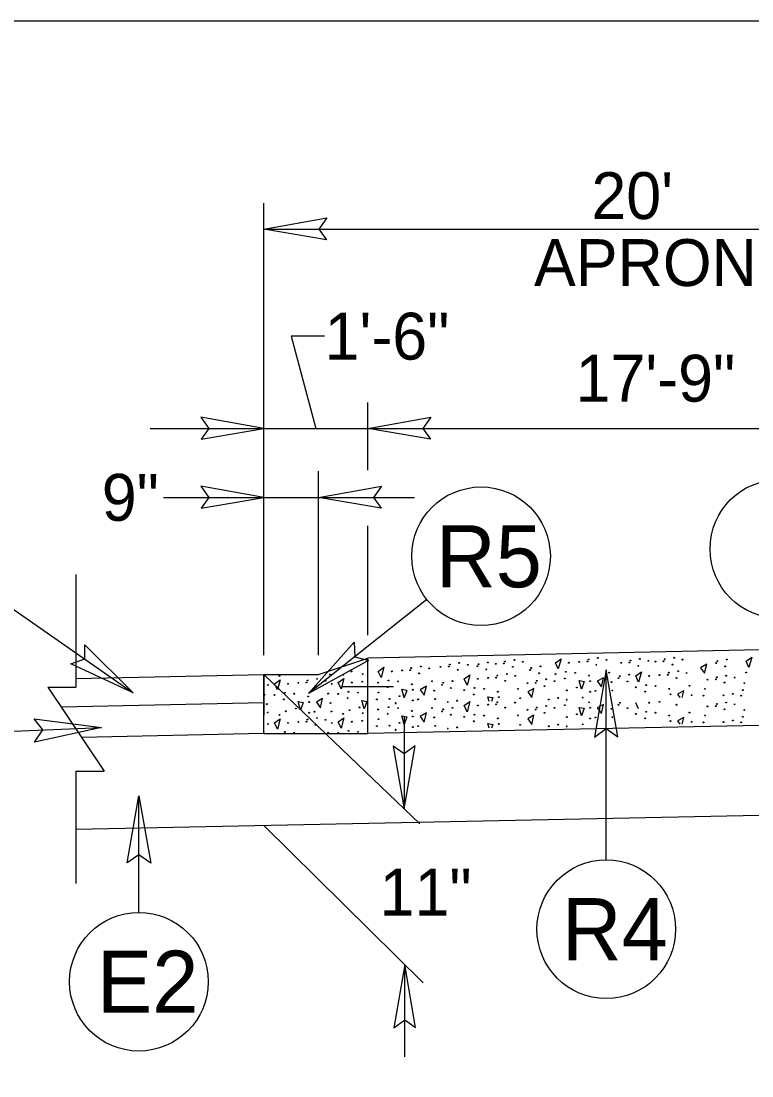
# Model space of a CAD drawing. Extents: x 1640342 to 1730599, y 538663 to 843747.
# Drawn here: x 1730301.67 to 1730323.5, y 538957.75 to 538989.26 of the extents above; entities that cross this region are included whole.
import ezdxf

# ---------------------------------------------------------------- set-up
doc = ezdxf.new("R2010")
doc.units = 0
for name, color, linetype in [('Default', 7, 'Continuous'), ('Typical Curb CELL', 7, 'Continuous'), ('Typical ID Circle CELL', 7, 'Continuous'), ('Typical Pavement Slope CELL', 7, 'Continuous'), ('Typical Terminator CELL', 7, 'Continuous'), ('Typical Text ID Circle CELL', 7, 'Continuous'), ('Typical Text Label CELL', 7, 'Continuous')]:
    doc.layers.add(name, color=color, linetype=linetype)

msp = doc.modelspace()

# ---------------------------------------------------------------- linework, layer by layer
at = {"layer": 'Default'}
for p, q in [((1730308.922, 538970.316), (1730308.922, 538983.824)), ((1730308.922, 538983.045), (1730331.186, 538983.045)), ((1730312.028, 538975.845), (1730312.028, 538977.87)), ((1730305.524, 538977.091), (1730312.028, 538977.091)), ((1730312.028, 538977.091), (1730329.633, 538977.091)), ((1730310.555, 538970.316), (1730310.555, 538975.813)), ((1730305.922, 538975.034), (1730313.422, 538975.034)), ((1730312.028, 538970.916), (1730312.028, 538974.187)), ((1730308.922, 538969.741), (1730313.577, 538965.285)), ((1730313.109, 538968.483), (1730313.109, 538965.733)), ((1730308.922, 538965.228), (1730313.684, 538960.535)), ((1730313.132, 538958.328), (1730313.132, 538961.078))]:
    msp.add_line(p, q, dxfattribs=at)
for points in [[(1730310.796, 538982.722), (1730308.922, 538983.045), (1730310.807, 538983.378), (1730310.567, 538983.045)], [(1730307.048, 538976.768), (1730308.922, 538977.091), (1730307.037, 538977.424), (1730307.277, 538977.091)], [(1730313.902, 538976.768), (1730312.028, 538977.091), (1730313.913, 538977.424), (1730313.673, 538977.091)], [(1730307.048, 538974.711), (1730308.922, 538975.034), (1730307.037, 538975.367), (1730307.277, 538975.034)], [(1730312.429, 538974.711), (1730310.555, 538975.034), (1730312.44, 538975.367), (1730312.2, 538975.034)], [(1730312.786, 538967.607), (1730313.109, 538965.733), (1730313.442, 538967.617), (1730313.109, 538967.378)], [(1730313.455, 538959.204), (1730313.132, 538961.078), (1730312.799, 538959.194), (1730313.132, 538959.433)]]:
    msp.add_lwpolyline(points, close=True, dxfattribs=at)
msp.add_lwpolyline([(1730310.736, 538979.848), (1730309.736, 538979.848), (1730310.475, 538977.091)], dxfattribs=at)
at = {"layer": 'Typical Curb CELL'}
for p, q in [((1730310.555, 538969.741), (1730312.028, 538970.232)), ((1730312.028, 538967.979), (1730312.028, 538970.232)), ((1730317.633, 538970.093), (1730317.803, 538970.214)), ((1730317.717, 538969.907), (1730317.633, 538970.093)), ((1730317.803, 538970.214), (1730317.717, 538969.907)), ((1730322.152, 538970.049), (1730321.966, 538969.946)), ((1730322.087, 538969.778), (1730322.152, 538970.049)), ((1730323.33, 538970.14), (1730323.5, 538970.261)), ((1730323.414, 538969.954), (1730323.33, 538970.14)), ((1730323.5, 538970.261), (1730323.414, 538969.954)), ((1730308.922, 538969.741), (1730308.922, 538968.533)), ((1730308.922, 538969.741), (1730310.555, 538969.741)), ((1730308.922, 538967.979), (1730308.922, 538969.728)), ((1730312.339, 538969.836), (1730312.509, 538969.957)), ((1730312.423, 538969.649), (1730312.339, 538969.836)), ((1730312.509, 538969.957), (1730312.423, 538969.649)), ((1730314.909, 538969.613), (1730315.079, 538969.734)), ((1730315.079, 538969.734), (1730314.993, 538969.427)), ((1730320.032, 538969.699), (1730320.202, 538969.82)), ((1730320.116, 538969.512), (1730320.032, 538969.699)), ((1730320.202, 538969.82), (1730320.116, 538969.512)), ((1730321.966, 538969.946), (1730322.087, 538969.778)), ((1730309.24, 538969.467), (1730309.41, 538969.588)), ((1730309.324, 538969.281), (1730309.24, 538969.467)), ((1730309.41, 538969.588), (1730309.324, 538969.281)), ((1730311.143, 538969.5), (1730311.313, 538969.621)), ((1730311.227, 538969.312), (1730311.143, 538969.5)), ((1730311.313, 538969.621), (1730311.227, 538969.312)), ((1730313.776, 538969.391), (1730313.589, 538969.289)), ((1730313.71, 538969.121), (1730313.776, 538969.391)), ((1730314.993, 538969.427), (1730314.909, 538969.613)), ((1730318.336, 538969.56), (1730318.486, 538969.532)), ((1730318.41, 538969.306), (1730318.336, 538969.56)), ((1730318.486, 538969.532), (1730318.41, 538969.306)), ((1730319.07, 538969.648), (1730318.883, 538969.546)), ((1730318.883, 538969.546), (1730319.004, 538969.378)), ((1730319.004, 538969.378), (1730319.07, 538969.648)), ((1730313.042, 538969.303), (1730313.192, 538969.274)), ((1730313.116, 538969.049), (1730313.042, 538969.303)), ((1730313.192, 538969.274), (1730313.116, 538969.049)), ((1730313.589, 538969.289), (1730313.71, 538969.121)), ((1730315.612, 538969.08), (1730315.762, 538969.052)), ((1730315.653, 538968.939), (1730315.612, 538969.08)), ((1730316.989, 538969.323), (1730316.803, 538969.221)), ((1730316.803, 538969.221), (1730316.924, 538969.053)), ((1730316.924, 538969.053), (1730316.989, 538969.323)), ((1730321.468, 538969.254), (1730321.282, 538969.152)), ((1730321.282, 538969.152), (1730321.349, 538969.058)), ((1730321.421, 538969.059), (1730321.468, 538969.254)), ((1730309.942, 538968.935), (1730310.092, 538968.906)), ((1730310.016, 538968.681), (1730309.942, 538968.935)), ((1730310.092, 538968.906), (1730310.016, 538968.681)), ((1730310.676, 538969.023), (1730310.49, 538968.92)), ((1730310.49, 538968.92), (1730310.611, 538968.752)), ((1730310.611, 538968.752), (1730310.676, 538969.023)), ((1730311.846, 538968.967), (1730311.996, 538968.939)), ((1730311.92, 538968.713), (1730311.846, 538968.967)), ((1730311.996, 538968.939), (1730311.92, 538968.713)), ((1730312.846, 538968.881), (1730312.872, 538968.881)), ((1730314.406, 538968.913), (1730314.432, 538968.914)), ((1730314.909, 538968.815), (1730315.079, 538968.936)), ((1730314.993, 538968.628), (1730314.909, 538968.815)), ((1730315.079, 538968.936), (1730314.993, 538968.628)), ((1730315.762, 538969.052), (1730315.724, 538968.941)), ((1730317.956, 538968.987), (1730317.982, 538968.988)), ((1730318.336, 538968.762), (1730318.486, 538968.733)), ((1730318.41, 538968.508), (1730318.336, 538968.762)), ((1730319.07, 538968.85), (1730318.883, 538968.748)), ((1730318.883, 538968.748), (1730319.004, 538968.58)), ((1730319.004, 538968.58), (1730319.07, 538968.85)), ((1730320.116, 538968.714), (1730320.032, 538968.901)), ((1730311.143, 538968.332), (1730311.313, 538968.453)), ((1730311.313, 538968.453), (1730311.227, 538968.144)), ((1730313.042, 538968.505), (1730313.192, 538968.476)), ((1730313.116, 538968.251), (1730313.042, 538968.505)), ((1730313.192, 538968.476), (1730313.116, 538968.251)), ((1730313.776, 538968.593), (1730313.589, 538968.491)), ((1730313.589, 538968.491), (1730313.71, 538968.323)), ((1730313.71, 538968.323), (1730313.776, 538968.593)), ((1730316.989, 538968.525), (1730316.803, 538968.422)), ((1730316.924, 538968.254), (1730316.989, 538968.525)), ((1730318.486, 538968.733), (1730318.41, 538968.508)), ((1730321.468, 538968.456), (1730321.282, 538968.354)), ((1730321.421, 538968.261), (1730321.468, 538968.456)), ((1730309.24, 538968.299), (1730309.41, 538968.42)), ((1730309.324, 538968.113), (1730309.24, 538968.299)), ((1730309.41, 538968.42), (1730309.324, 538968.113)), ((1730311.227, 538968.144), (1730311.143, 538968.332)), ((1730314.406, 538968.115), (1730314.432, 538968.116)), ((1730315.612, 538968.282), (1730315.762, 538968.253)), ((1730315.653, 538968.141), (1730315.612, 538968.282)), ((1730315.762, 538968.253), (1730315.724, 538968.143)), ((1730316.803, 538968.422), (1730316.924, 538968.254)), ((1730317.956, 538968.189), (1730317.982, 538968.19)), ((1730321.282, 538968.354), (1730321.349, 538968.26)), ((1730308.922, 538967.979), (1730312.028, 538967.979)), ((1730312.846, 538968.083), (1730312.872, 538968.083))]:
    msp.add_line(p, q, dxfattribs=at)
for centre in [(1730314.478, 538970.04), (1730314.759, 538970.087), (1730315.011, 538970.031), (1730315.3, 538969.993), (1730315.333, 538970.053), (1730315.614, 538970.1), (1730315.848, 538970.062), (1730316.091, 538970.071), (1730316.124, 538970.132), (1730316.405, 538970.178), (1730316.657, 538970.122), (1730318.036, 538970.093), (1730318.345, 538970.121), (1730318.588, 538970.13), (1730318.62, 538970.191), (1730318.854, 538970.032), (1730318.901, 538970.238), (1730319.154, 538970.182), (1730319.598, 538970.091), (1730319.841, 538970.101), (1730319.873, 538970.161), (1730320.108, 538970.002), (1730320.154, 538970.208), (1730320.407, 538970.152), (1730320.621, 538970.128), (1730320.864, 538970.137), (1730320.896, 538970.198), (1730321.131, 538970.039), (1730321.177, 538970.244), (1730321.43, 538970.188), (1730322.437, 538970.084), (1730322.469, 538970.144), (1730322.75, 538970.191), (1730309.39, 538969.701), (1730310.901, 538969.743), (1730311.294, 538969.734), (1730311.537, 538969.836), (1730311.873, 538969.752), (1730312.742, 538969.836), (1730313.051, 538969.864), (1730313.294, 538969.873), (1730313.326, 538969.934), (1730313.56, 538969.775), (1730313.607, 538969.98), (1730313.86, 538969.924), (1730314.202, 538969.97), (1730314.445, 538969.98), (1730314.712, 538969.881), (1730315.567, 538969.894), (1730315.896, 538969.711), (1730316.177, 538969.758), (1730316.358, 538969.972), (1730316.43, 538969.702), (1730316.876, 538969.878), (1730316.909, 538969.939), (1730317.143, 538969.78), (1730317.189, 538969.985), (1730317.634, 538969.756), (1730317.942, 538969.822), (1730318.223, 538969.794), (1730318.635, 538969.709), (1730319.238, 538969.798), (1730319.552, 538969.694), (1730319.833, 538969.74), (1730320.435, 538969.699), (1730320.743, 538969.727), (1730320.986, 538969.736), (1730321.019, 538969.797), (1730321.3, 538969.843), (1730321.552, 538969.787), (1730322.704, 538969.985), (1730322.734, 538969.706), (1730323.33, 538969.803), (1730309.044, 538969.43), (1730309.642, 538969.467), (1730309.951, 538969.495), (1730310.194, 538969.505), (1730310.227, 538969.565), (1730310.461, 538969.406), (1730310.508, 538969.612), (1730310.76, 538969.556), (1730310.947, 538969.462), (1730311.546, 538969.5), (1730311.855, 538969.528), (1730312.339, 538969.499), (1730312.62, 538969.368), (1730312.648, 538969.564), (1730312.929, 538969.537), (1730313.341, 538969.452), (1730313.944, 538969.541), (1730314.243, 538969.438), (1730314.275, 538969.499), (1730314.556, 538969.546), (1730315.312, 538969.613), (1730315.621, 538969.641), (1730315.864, 538969.65), (1730316.13, 538969.552), (1730316.798, 538969.484), (1730317.041, 538969.493), (1730317.073, 538969.554), (1730317.308, 538969.394), (1730317.354, 538969.6), (1730317.607, 538969.544), (1730317.914, 538969.625), (1730318.667, 538969.545), (1730319.303, 538969.517), (1730319.52, 538969.633), (1730319.786, 538969.535), (1730320.032, 538969.362), (1730320.341, 538969.427), (1730320.622, 538969.399), (1730321.253, 538969.637), (1730321.636, 538969.404), (1730322.178, 538969.589), (1730322.421, 538969.599), (1730322.453, 538969.659), (1730322.687, 538969.5), (1730322.986, 538969.65), (1730323.275, 538969.484), (1730308.941, 538969.14), (1730309.24, 538969.13), (1730309.549, 538969.196), (1730309.83, 538969.168), (1730310.241, 538969.084), (1730310.844, 538969.172), (1730311.144, 538969.163), (1730311.452, 538969.228), (1730311.733, 538969.2), (1730312.344, 538969.205), (1730312.976, 538969.097), (1730313.373, 538969.288), (1730314.009, 538969.26), (1730314.51, 538969.34), (1730314.909, 538969.276), (1730315.19, 538969.145), (1730315.218, 538969.342), (1730315.499, 538969.314), (1730315.91, 538969.229), (1730315.943, 538969.065), (1730316.514, 538969.318), (1730317.971, 538969.269), (1730318.27, 538969.354), (1730318.446, 538969.052), (1730318.667, 538969.227), (1730318.826, 538969.255), (1730319.332, 538969.265), (1730320.313, 538969.231), (1730321.033, 538969.315), (1730321.066, 538969.151), (1730321.702, 538969.123), (1730322.054, 538969.11), (1730322.101, 538969.316), (1730322.649, 538969.12), (1730322.93, 538969.167), (1730323.182, 538969.111), (1730323.229, 538969.278), (1730309.006, 538968.859), (1730309.521, 538968.999), (1730310.274, 538968.92), (1730310.91, 538968.892), (1730311.424, 538969.032), (1730311.78, 538968.76), (1730312.298, 538968.999), (1730312.648, 538968.766), (1730312.677, 538969.012), (1730312.929, 538968.738), (1730313.373, 538968.97), (1730313.532, 538968.998), (1730313.944, 538968.743), (1730314.038, 538969.008), (1730314.556, 538968.747), (1730314.7, 538968.96), (1730315.312, 538968.815), (1730315.621, 538968.843), (1730315.864, 538968.852), (1730315.896, 538968.913), (1730316.13, 538968.754), (1730316.43, 538968.903), (1730316.579, 538969.037), (1730317.073, 538968.755), (1730317.354, 538968.802), (1730317.436, 538968.995), (1730317.607, 538968.746), (1730317.716, 538969.042), (1730317.914, 538968.827), (1730318.635, 538968.911), (1730318.667, 538968.747), (1730319.52, 538968.835), (1730319.552, 538968.896), (1730319.786, 538968.736), (1730320.435, 538968.9), (1730320.743, 538968.928), (1730321.253, 538968.839), (1730322.178, 538968.791), (1730322.421, 538968.8), (1730322.453, 538968.861), (1730322.734, 538968.907), (1730322.986, 538968.852), (1730309.034, 538968.607), (1730309.39, 538968.533), (1730309.577, 538968.644), (1730309.876, 538968.728), (1730310.274, 538968.602), (1730310.433, 538968.63), (1730310.508, 538968.444), (1730310.938, 538968.639), (1730311.294, 538968.565), (1730311.481, 538968.676), (1730311.873, 538968.584), (1730312.339, 538968.701), (1730312.62, 538968.57), (1730313.341, 538968.654), (1730313.373, 538968.49), (1730314.009, 538968.462), (1730314.243, 538968.64), (1730314.275, 538968.701), (1730314.51, 538968.542), (1730314.909, 538968.478), (1730315.218, 538968.543), (1730315.499, 538968.516), (1730315.91, 538968.431), (1730316.514, 538968.52), (1730316.798, 538968.686), (1730317.041, 538968.695), (1730317.308, 538968.596), (1730317.971, 538968.471), (1730318.27, 538968.556), (1730318.667, 538968.429), (1730318.826, 538968.457), (1730319.303, 538968.719), (1730319.332, 538968.467), (1730320.032, 538968.564), (1730320.313, 538968.433), (1730320.341, 538968.629), (1730320.622, 538968.601), (1730321.033, 538968.517), (1730321.636, 538968.605), (1730322.101, 538968.517), (1730322.687, 538968.702), (1730323.229, 538968.48), (1730323.275, 538968.685), (1730309.044, 538968.262), (1730309.642, 538968.299), (1730309.951, 538968.327), (1730310.194, 538968.337), (1730310.227, 538968.397), (1730310.461, 538968.238), (1730310.76, 538968.388), (1730310.947, 538968.294), (1730311.546, 538968.332), (1730311.855, 538968.36), (1730312.298, 538968.201), (1730312.344, 538968.407), (1730312.677, 538968.214), (1730312.976, 538968.298), (1730313.373, 538968.172), (1730313.532, 538968.2), (1730314.038, 538968.209), (1730314.7, 538968.162), (1730315.19, 538968.347), (1730315.943, 538968.267), (1730316.579, 538968.239), (1730317.436, 538968.197), (1730317.716, 538968.244), (1730318.446, 538968.254), (1730321.066, 538968.353), (1730321.702, 538968.325), (1730322.054, 538968.312), (1730322.649, 538968.322), (1730322.93, 538968.369), (1730323.182, 538968.313), (1730309.549, 538968.028), (1730309.83, 538968), (1730310.844, 538968.004), (1730311.144, 538967.995), (1730311.452, 538968.06), (1730311.733, 538968.032)]:
    msp.add_circle(centre, 0.0131, dxfattribs=at)
for centre, start, end in [((1730312.859, 538968.882), 357.2626, 185.1227), ((1730314.419, 538968.914), 0.7742, 181.6111), ((1730317.969, 538968.986), 8.1714, 174.2139), ((1730314.419, 538968.116), 0.7742, 181.6111), ((1730317.969, 538968.188), 8.1714, 174.2139), ((1730308.941, 538967.972), 35.1774, 144.8226), ((1730312.859, 538968.084), 357.2626, 185.1227)]:
    msp.add_arc(centre, 0.0131, start, end, dxfattribs=at)
at = {"layer": 'Typical ID Circle CELL'}
for p, q in [((1730300.91, 538972.057), (1730305.02, 538969.2)), ((1730313.789, 538971.984), (1730310.259, 538969.177)), ((1730319.151, 538964.207), (1730319.152, 538969.887)), ((1730298.47, 538967.935), (1730304.075, 538968.156)), ((1730305.186, 538962.637), (1730305.186, 538966.123))]:
    msp.add_line(p, q, dxfattribs=at)
for centre in [(1730324.321, 538973.493), (1730315.409, 538973.274), (1730319.151, 538962.136), (1730305.187, 538960.567)]:
    msp.add_circle(centre, 2.071, dxfattribs=at)
at = {"layer": 'Typical Pavement Slope CELL'}
for p, q in [((1730303.307, 538972.725), (1730303.307, 538969.365)), ((1730329.633, 538970.598), (1730312.028, 538970.232)), ((1730308.922, 538969.728), (1730303.307, 538969.611)), ((1730311.265, 538969.382), (1730312.791, 538969.382)), ((1730302.464, 538969.365), (1730303.307, 538969.365)), ((1730302.464, 538969.365), (1730304.151, 538966.857)), ((1730308.917, 538968.896), (1730302.864, 538968.77)), ((1730329.633, 538968.346), (1730312.028, 538967.979)), ((1730308.922, 538967.979), (1730303.472, 538967.866)), ((1730303.307, 538966.857), (1730303.307, 538963.497)), ((1730303.307, 538966.857), (1730304.151, 538966.857)), ((1730335.102, 538965.773), (1730303.307, 538965.111))]:
    msp.add_line(p, q, dxfattribs=at)
at = {"layer": 'Typical Terminator CELL'}
for points in [[(1730312.046, 538970.156), (1730310.259, 538969.177), (1730311.617, 538970.713), (1730311.639, 538970.274)], [(1730303.569, 538970.63), (1730305.02, 538969.2), (1730303.158, 538970.06), (1730303.573, 538970.206)], [(1730319.497, 538967.879), (1730319.152, 538969.887), (1730318.795, 538967.868), (1730319.152, 538968.125)], [(1730302.055, 538968.423), (1730304.075, 538968.156), (1730302.072, 538967.72), (1730302.314, 538968.087)], [(1730304.84, 538964.116), (1730305.186, 538966.123), (1730305.543, 538964.104), (1730305.186, 538964.361)]]:
    msp.add_lwpolyline(points, close=True, dxfattribs=at)
at = {"layer": 'Typical Text Label CELL'}
msp.add_lwpolyline([(1730277.959, 538930.567), (1730364.798, 538930.567), (1730364.798, 538989.258), (1730277.959, 538989.258)], close=True, dxfattribs=at)

# ---------------------------------------------------------------- texts
at = {"layer": 'Default'}
for s, p in [("20'", (1730318.708, 538983.345)), ('APRON', (1730316.992, 538981.345)), ('1\'-6"', (1730310.736, 538979.148)), ('17\'-9"', (1730318.235, 538977.891)), ('9"', (1730304.079, 538974.334)), ('11"', (1730312.381, 538962.544))]:
    msp.add_text(s, height=1.4, dxfattribs=at).set_placement(p)
at = {"layer": 'Typical Text ID Circle CELL'}
for s, p in [('R5', (1730314.059, 538972.347)), ('R4', (1730317.819, 538961.209)), ('E2', (1730303.935, 538959.64))]:
    msp.add_text(s, height=1.8535, dxfattribs=at).set_placement(p)

doc.saveas('drawing.dxf')
